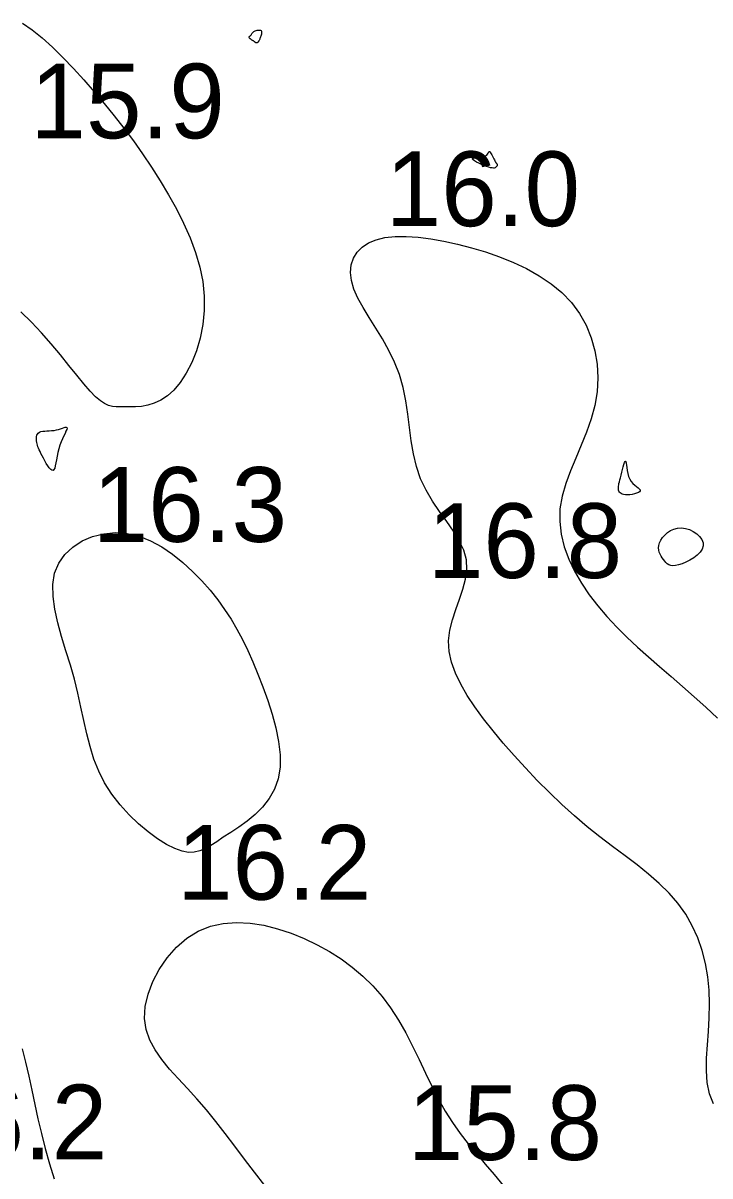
# Model space of a CAD drawing. Extents: x 3040093 to 3056816, y 408076 to 509144.
# Drawn here: x 3045640.6 to 3045686.6, y 434181.6 to 434258.7 of the extents above; entities that cross this region are included whole.
import ezdxf

# ---------------------------------------------------------------- set-up
doc = ezdxf.new("R2010")
doc.units = 0
doc.layers.add('V-CHAN-CONT-EL17', color=7, linetype='Continuous')
doc.layers.add('V-TOPO-SOUN-0610', color=7, linetype='Continuous')

msp = doc.modelspace()

# ---------------------------------------------------------------- linework, layer by layer
at = {"layer": 'V-CHAN-CONT-EL17'}
for points in [[(3045640.526, 434258.734), (3045641.173, 434258.284), (3045641.844, 434257.738), (3045642.532, 434257.113), (3045643.231, 434256.425), (3045643.934, 434255.69), (3045644.633, 434254.924), (3045645.323, 434254.14), (3045646.002, 434253.34), (3045646.669, 434252.525), (3045647.321, 434251.692), (3045647.957, 434250.841), (3045648.576, 434249.971), (3045649.176, 434249.082), (3045649.757, 434248.172), (3045650.314, 434247.242), (3045650.839, 434246.295), (3045651.321, 434245.334), (3045651.749, 434244.363), (3045652.112, 434243.385), (3045652.4, 434242.406), (3045652.601, 434241.427), (3045652.704, 434240.454), (3045652.704, 434239.49), (3045652.607, 434238.55), (3045652.426, 434237.646), (3045652.172, 434236.793), (3045651.858, 434236.005), (3045651.496, 434235.295), (3045651.097, 434234.678), (3045650.673, 434234.168), (3045650.236, 434233.773), (3045649.792, 434233.484), (3045649.35, 434233.282), (3045648.914, 434233.154), (3045648.493, 434233.081), (3045648.092, 434233.049), (3045647.719, 434233.042), (3045647.379, 434233.042), (3045647.078, 434233.04), (3045646.804, 434233.045), (3045646.547, 434233.073), (3045646.293, 434233.14), (3045646.029, 434233.261), (3045645.744, 434233.452), (3045645.425, 434233.728), (3045645.059, 434234.104), (3045644.637, 434234.59), (3045644.161, 434235.171), (3045643.635, 434235.824), (3045643.064, 434236.528), (3045642.453, 434237.26), (3045641.807, 434238), (3045641.131, 434238.725), (3045640.429, 434239.413)], [(3045686.792, 434186.395), (3045686.53, 434187.074), (3045686.384, 434187.817), (3045686.33, 434188.616), (3045686.341, 434189.46), (3045686.392, 434190.338), (3045686.46, 434191.241), (3045686.519, 434192.159), (3045686.543, 434193.082), (3045686.511, 434194), (3045686.418, 434194.907), (3045686.26, 434195.798), (3045686.036, 434196.667), (3045685.743, 434197.509), (3045685.378, 434198.319), (3045684.939, 434199.091), (3045684.423, 434199.82), (3045683.831, 434200.503), (3045683.17, 434201.15), (3045682.451, 434201.773), (3045681.684, 434202.383), (3045680.879, 434202.993), (3045680.046, 434203.615), (3045679.196, 434204.26), (3045678.34, 434204.941), (3045677.485, 434205.666), (3045676.639, 434206.431), (3045675.808, 434207.227), (3045674.995, 434208.045), (3045674.207, 434208.876), (3045673.449, 434209.713), (3045672.725, 434210.547), (3045672.043, 434211.369), (3045671.406, 434212.173), (3045670.826, 434212.959), (3045670.311, 434213.727), (3045669.871, 434214.481), (3045669.517, 434215.222), (3045669.258, 434215.952), (3045669.104, 434216.672), (3045669.066, 434217.384), (3045669.145, 434218.09), (3045669.314, 434218.789), (3045669.538, 434219.481), (3045669.782, 434220.166), (3045670.01, 434220.842), (3045670.188, 434221.509), (3045670.279, 434222.166), (3045670.25, 434222.814), (3045670.076, 434223.453), (3045669.778, 434224.088), (3045669.387, 434224.727), (3045668.937, 434225.377), (3045668.46, 434226.046), (3045667.986, 434226.74), (3045667.549, 434227.467), (3045667.181, 434228.234), (3045666.903, 434229.045), (3045666.703, 434229.894), (3045666.555, 434230.769), (3045666.436, 434231.662), (3045666.323, 434232.562), (3045666.19, 434233.458), (3045666.015, 434234.341), (3045665.773, 434235.201), (3045665.449, 434236.03), (3045665.059, 434236.825), (3045664.628, 434237.588), (3045664.18, 434238.318), (3045663.741, 434239.017), (3045663.336, 434239.685), (3045662.988, 434240.322), (3045662.723, 434240.928), (3045662.56, 434241.503), (3045662.503, 434242.042), (3045662.547, 434242.541), (3045662.691, 434242.993), (3045662.931, 434243.394), (3045663.265, 434243.738), (3045663.691, 434244.019), (3045664.204, 434244.233), (3045664.803, 434244.375), (3045665.478, 434244.449), (3045666.219, 434244.458), (3045667.018, 434244.408), (3045667.865, 434244.302), (3045668.75, 434244.146), (3045669.664, 434243.943), (3045670.596, 434243.698), (3045671.538, 434243.414), (3045672.477, 434243.089), (3045673.398, 434242.718), (3045674.289, 434242.297), (3045675.136, 434241.822), (3045675.927, 434241.289), (3045676.647, 434240.694), (3045677.283, 434240.033), (3045677.824, 434239.303), (3045678.267, 434238.514), (3045678.613, 434237.676), (3045678.861, 434236.801), (3045679.01, 434235.899), (3045679.06, 434234.981), (3045679.011, 434234.059), (3045678.862, 434233.142), (3045678.619, 434232.241), (3045678.304, 434231.354), (3045677.946, 434230.48), (3045677.574, 434229.615), (3045677.218, 434228.759), (3045676.904, 434227.908), (3045676.662, 434227.06), (3045676.521, 434226.213), (3045676.502, 434225.365), (3045676.601, 434224.52), (3045676.807, 434223.681), (3045677.109, 434222.853), (3045677.496, 434222.039), (3045677.956, 434221.243), (3045678.478, 434220.47), (3045679.052, 434219.723), (3045679.667, 434219.004), (3045680.318, 434218.31), (3045681, 434217.635), (3045681.71, 434216.973), (3045682.443, 434216.317), (3045683.194, 434215.662), (3045683.96, 434215.002), (3045684.735, 434214.332), (3045685.516, 434213.645), (3045686.295, 434212.938), (3045687.065, 434212.209)], [(3045656.747, 434180.939), (3045656.069, 434181.827), (3045655.405, 434182.704), (3045654.754, 434183.565), (3045654.111, 434184.405), (3045653.474, 434185.216), (3045652.84, 434185.993), (3045652.206, 434186.731), (3045651.573, 434187.425), (3045650.956, 434188.086), (3045650.376, 434188.728), (3045649.852, 434189.363), (3045649.404, 434190.006), (3045649.05, 434190.669), (3045648.812, 434191.366), (3045648.707, 434192.11), (3045648.752, 434192.908), (3045648.937, 434193.739), (3045649.251, 434194.578), (3045649.68, 434195.398), (3045650.213, 434196.171), (3045650.835, 434196.872), (3045651.535, 434197.474), (3045652.299, 434197.95), (3045653.115, 434198.28), (3045653.972, 434198.471), (3045654.861, 434198.537), (3045655.769, 434198.491), (3045656.688, 434198.346), (3045657.607, 434198.116), (3045658.514, 434197.814), (3045659.401, 434197.454), (3045660.257, 434197.046), (3045661.079, 434196.592), (3045661.865, 434196.091), (3045662.613, 434195.54), (3045663.321, 434194.939), (3045663.986, 434194.285), (3045664.606, 434193.578), (3045665.178, 434192.817), (3045665.703, 434192.002), (3045666.189, 434191.144), (3045666.646, 434190.259), (3045667.083, 434189.359), (3045667.511, 434188.46), (3045667.939, 434187.575), (3045668.379, 434186.718), (3045668.839, 434185.904), (3045669.327, 434185.141), (3045669.843, 434184.421), (3045670.383, 434183.728), (3045670.942, 434183.048), (3045671.519, 434182.366), (3045672.11, 434181.668), (3045672.71, 434180.94)], [(3045640.509, 434190.089), (3045640.739, 434189.181), (3045640.95, 434188.256), (3045641.151, 434187.315), (3045641.352, 434186.359), (3045641.563, 434185.387), (3045641.792, 434184.401), (3045642.05, 434183.401), (3045642.343, 434182.389), (3045642.661, 434181.368)]]:
    msp.add_lwpolyline(points, dxfattribs=at)
for points in [[(3045655.99, 434257.534), (3045655.966, 434257.55), (3045655.942, 434257.566), (3045655.918, 434257.582), (3045655.893, 434257.599), (3045655.869, 434257.615), (3045655.844, 434257.632), (3045655.819, 434257.65), (3045655.794, 434257.668), (3045655.771, 434257.687), (3045655.749, 434257.706), (3045655.729, 434257.725), (3045655.714, 434257.744), (3045655.702, 434257.763), (3045655.695, 434257.78), (3045655.694, 434257.797), (3045655.699, 434257.812), (3045655.71, 434257.827), (3045655.725, 434257.841), (3045655.744, 434257.856), (3045655.765, 434257.873), (3045655.788, 434257.891), (3045655.811, 434257.912), (3045655.833, 434257.936), (3045655.854, 434257.963), (3045655.874, 434257.993), (3045655.896, 434258.026), (3045655.919, 434258.06), (3045655.947, 434258.094), (3045655.979, 434258.127), (3045656.017, 434258.159), (3045656.062, 434258.188), (3045656.116, 434258.215), (3045656.176, 434258.237), (3045656.238, 434258.254), (3045656.301, 434258.265), (3045656.362, 434258.269), (3045656.418, 434258.264), (3045656.466, 434258.251), (3045656.503, 434258.227), (3045656.527, 434258.192), (3045656.54, 434258.149), (3045656.542, 434258.098), (3045656.537, 434258.042), (3045656.525, 434257.983), (3045656.509, 434257.922), (3045656.489, 434257.862), (3045656.469, 434257.804), (3045656.45, 434257.75), (3045656.431, 434257.701), (3045656.412, 434257.655), (3045656.394, 434257.614), (3045656.377, 434257.577), (3045656.359, 434257.544), (3045656.342, 434257.514), (3045656.324, 434257.488), (3045656.307, 434257.466), (3045656.289, 434257.448), (3045656.271, 434257.433), (3045656.253, 434257.421), (3045656.234, 434257.413), (3045656.216, 434257.409), (3045656.197, 434257.408), (3045656.178, 434257.411), (3045656.159, 434257.417), (3045656.139, 434257.427), (3045656.119, 434257.438), (3045656.099, 434257.452), (3045656.078, 434257.467), (3045656.057, 434257.484), (3045656.035, 434257.501), (3045656.013, 434257.517)], [(3045671.544, 434249.841), (3045671.613, 434249.897), (3045671.664, 434249.957), (3045671.701, 434250.016), (3045671.728, 434250.069), (3045671.751, 434250.109), (3045671.772, 434250.132), (3045671.798, 434250.131), (3045671.831, 434250.104), (3045671.869, 434250.053), (3045671.913, 434249.984), (3045671.958, 434249.904), (3045672.004, 434249.817), (3045672.049, 434249.729), (3045672.09, 434249.646), (3045672.126, 434249.574), (3045672.156, 434249.515), (3045672.179, 434249.471), (3045672.198, 434249.438), (3045672.212, 434249.414), (3045672.224, 434249.397), (3045672.233, 434249.385), (3045672.242, 434249.376), (3045672.25, 434249.367), (3045672.26, 434249.358), (3045672.27, 434249.346), (3045672.28, 434249.334), (3045672.29, 434249.32), (3045672.299, 434249.305), (3045672.307, 434249.29), (3045672.313, 434249.274), (3045672.316, 434249.257), (3045672.318, 434249.24), (3045672.316, 434249.223), (3045672.312, 434249.205), (3045672.305, 434249.187), (3045672.295, 434249.168), (3045672.283, 434249.148), (3045672.269, 434249.127), (3045672.251, 434249.105), (3045672.231, 434249.083), (3045672.205, 434249.062), (3045672.17, 434249.044), (3045672.123, 434249.032), (3045672.061, 434249.028), (3045671.981, 434249.035), (3045671.879, 434249.054), (3045671.752, 434249.089), (3045671.6, 434249.14), (3045671.431, 434249.204), (3045671.256, 434249.277), (3045671.085, 434249.355), (3045670.929, 434249.433), (3045670.799, 434249.507), (3045670.705, 434249.573), (3045670.659, 434249.626), (3045670.667, 434249.664), (3045670.722, 434249.689), (3045670.814, 434249.705), (3045670.932, 434249.716), (3045671.065, 434249.727), (3045671.204, 434249.741), (3045671.336, 434249.762), (3045671.452, 434249.795)], [(3045642.893, 434229.986), (3045642.843, 434229.742), (3045642.801, 434229.507), (3045642.764, 434229.291), (3045642.727, 434229.103), (3045642.686, 434228.951), (3045642.637, 434228.845), (3045642.577, 434228.793), (3045642.503, 434228.801), (3045642.417, 434228.863), (3045642.323, 434228.967), (3045642.223, 434229.104), (3045642.122, 434229.263), (3045642.023, 434229.434), (3045641.928, 434229.607), (3045641.842, 434229.772), (3045641.767, 434229.92), (3045641.703, 434230.052), (3045641.649, 434230.171), (3045641.603, 434230.28), (3045641.566, 434230.381), (3045641.534, 434230.478), (3045641.509, 434230.573), (3045641.488, 434230.668), (3045641.472, 434230.767), (3045641.461, 434230.867), (3045641.459, 434230.965), (3045641.468, 434231.059), (3045641.49, 434231.148), (3045641.529, 434231.227), (3045641.586, 434231.295), (3045641.664, 434231.349), (3045641.764, 434231.387), (3045641.884, 434231.413), (3045642.02, 434231.429), (3045642.167, 434231.44), (3045642.323, 434231.448), (3045642.482, 434231.459), (3045642.641, 434231.474), (3045642.797, 434231.499), (3045642.945, 434231.534), (3045643.082, 434231.576), (3045643.205, 434231.618), (3045643.311, 434231.654), (3045643.398, 434231.678), (3045643.462, 434231.684), (3045643.5, 434231.666), (3045643.51, 434231.618), (3045643.489, 434231.535), (3045643.442, 434231.419), (3045643.376, 434231.273), (3045643.296, 434231.102), (3045643.207, 434230.909), (3045643.117, 434230.697), (3045643.031, 434230.471), (3045642.955, 434230.232)], [(3045680.428, 434227.599), (3045680.429, 434227.667), (3045680.437, 434227.74), (3045680.451, 434227.823), (3045680.471, 434227.918), (3045680.497, 434228.027), (3045680.53, 434228.156), (3045680.568, 434228.306), (3045680.612, 434228.478), (3045680.659, 434228.664), (3045680.709, 434228.851), (3045680.758, 434229.029), (3045680.806, 434229.186), (3045680.849, 434229.311), (3045680.887, 434229.391), (3045680.918, 434229.416), (3045680.939, 434229.378), (3045680.956, 434229.284), (3045680.972, 434229.147), (3045680.991, 434228.978), (3045681.018, 434228.788), (3045681.058, 434228.589), (3045681.114, 434228.393), (3045681.192, 434228.212), (3045681.292, 434228.054), (3045681.409, 434227.918), (3045681.531, 434227.803), (3045681.65, 434227.705), (3045681.756, 434227.62), (3045681.838, 434227.547), (3045681.888, 434227.482), (3045681.896, 434227.421), (3045681.855, 434227.364), (3045681.771, 434227.31), (3045681.654, 434227.261), (3045681.513, 434227.219), (3045681.358, 434227.186), (3045681.199, 434227.163), (3045681.044, 434227.151), (3045680.903, 434227.153), (3045680.784, 434227.169), (3045680.686, 434227.198), (3045680.608, 434227.237), (3045680.547, 434227.286), (3045680.501, 434227.342), (3045680.468, 434227.403), (3045680.447, 434227.468), (3045680.434, 434227.533)], [(3045645.633, 434208.663), (3045645.314, 434209.474), (3045645.053, 434210.311), (3045644.832, 434211.171), (3045644.635, 434212.054), (3045644.443, 434212.956), (3045644.239, 434213.877), (3045644.006, 434214.815), (3045643.734, 434215.766), (3045643.44, 434216.72), (3045643.152, 434217.668), (3045642.894, 434218.596), (3045642.692, 434219.495), (3045642.573, 434220.354), (3045642.561, 434221.161), (3045642.683, 434221.905), (3045642.956, 434222.576), (3045643.367, 434223.165), (3045643.895, 434223.666), (3045644.519, 434224.07), (3045645.217, 434224.37), (3045645.969, 434224.558), (3045646.752, 434224.627), (3045647.546, 434224.569), (3045648.332, 434224.382), (3045649.102, 434224.077), (3045649.851, 434223.672), (3045650.574, 434223.186), (3045651.264, 434222.635), (3045651.917, 434222.036), (3045652.528, 434221.408), (3045653.091, 434220.767), (3045653.602, 434220.126), (3045654.067, 434219.483), (3045654.494, 434218.83), (3045654.888, 434218.16), (3045655.258, 434217.465), (3045655.61, 434216.738), (3045655.952, 434215.973), (3045656.291, 434215.16), (3045656.629, 434214.297), (3045656.954, 434213.397), (3045657.249, 434212.477), (3045657.495, 434211.552), (3045657.677, 434210.64), (3045657.775, 434209.758), (3045657.774, 434208.921), (3045657.655, 434208.147), (3045657.409, 434207.448), (3045657.052, 434206.822), (3045656.61, 434206.263), (3045656.107, 434205.763), (3045655.568, 434205.317), (3045655.017, 434204.918), (3045654.479, 434204.559), (3045653.978, 434204.235), (3045653.533, 434203.94), (3045653.132, 434203.684), (3045652.76, 434203.474), (3045652.399, 434203.322), (3045652.033, 434203.237), (3045651.644, 434203.229), (3045651.216, 434203.308), (3045650.732, 434203.483), (3045650.182, 434203.761), (3045649.579, 434204.136), (3045648.945, 434204.598), (3045648.3, 434205.138), (3045647.665, 434205.746), (3045647.061, 434206.412), (3045646.508, 434207.126), (3045646.027, 434207.879)], [(3045683.372, 434222.933), (3045683.295, 434223.052), (3045683.228, 434223.179), (3045683.173, 434223.314), (3045683.137, 434223.456), (3045683.125, 434223.608), (3045683.14, 434223.768), (3045683.189, 434223.938), (3045683.274, 434224.115), (3045683.394, 434224.295), (3045683.546, 434224.468), (3045683.725, 434224.626), (3045683.93, 434224.761), (3045684.155, 434224.866), (3045684.399, 434224.931), (3045684.658, 434224.949), (3045684.926, 434224.914), (3045685.194, 434224.832), (3045685.449, 434224.708), (3045685.68, 434224.552), (3045685.873, 434224.369), (3045686.018, 434224.168), (3045686.102, 434223.955), (3045686.113, 434223.739), (3045686.043, 434223.526), (3045685.904, 434223.32), (3045685.71, 434223.126), (3045685.477, 434222.948), (3045685.219, 434222.789), (3045684.953, 434222.653), (3045684.693, 434222.545), (3045684.455, 434222.469), (3045684.251, 434222.426), (3045684.079, 434222.416), (3045683.934, 434222.434), (3045683.811, 434222.476), (3045683.707, 434222.54), (3045683.615, 434222.621), (3045683.531, 434222.716), (3045683.451, 434222.821)]]:
    msp.add_lwpolyline(points, close=True, dxfattribs=at)

# ---------------------------------------------------------------- texts
at = {"layer": 'V-TOPO-SOUN-0610'}
for s, p in [('15.9 ', (3045641.063, 434251.02)), ('16.0 ', (3045664.853, 434245.14)), ('16.3 ', (3045645.233, 434224.01)), ('16.8 ', (3045667.673, 434221.59)), ('16.2 ', (3045650.873, 434200.06)), ('16.2 ', (3045633.193, 434182.68)), ('15.8 ', (3045666.323, 434182.64))]:
    msp.add_text(s, height=5, dxfattribs=at).set_placement(p)

doc.saveas('drawing.dxf')
